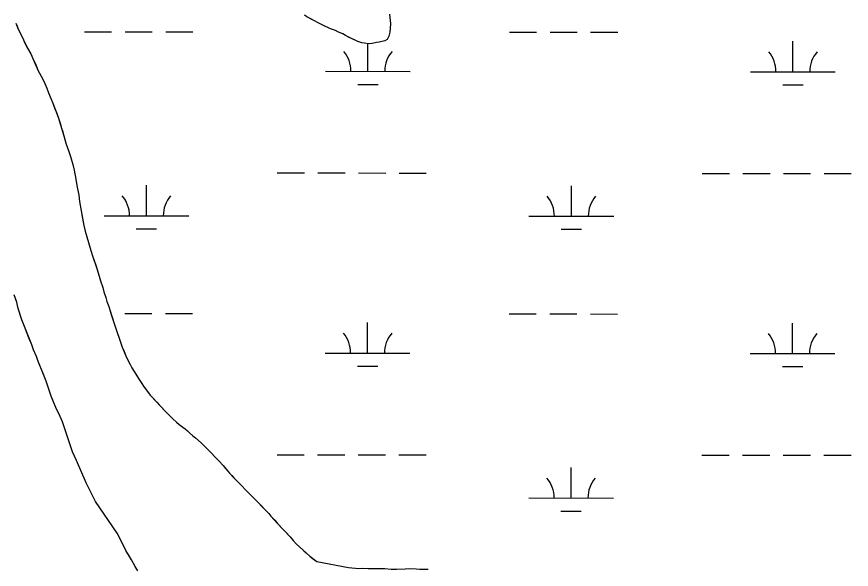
# Model space of a CAD drawing. Extents: x 3148686 to 3186545, y 916144 to 941516.
# Drawn here: x 3154083 to 3155068, y 938485 to 939137 of the extents above; entities that cross this region are included whole.
import ezdxf

# ---------------------------------------------------------------- set-up
doc = ezdxf.new("R2010")
doc.units = 0
for name, color, linetype in [('V-SITE-VEGE', 7, 'Continuous'), ('V-TOPO-SHOR', 7, 'Continuous'), ('V-WETL-SWMP', 7, 'Continuous')]:
    doc.layers.add(name, color=color, linetype=linetype)

msp = doc.modelspace()

# ---------------------------------------------------------------- linework, layer by layer
at = {"layer": 'V-SITE-VEGE'}
for p, q in [((3154433.48, 939132.47), (3154425.23, 939137.09)), ((3154439.27, 939129.57), (3154433.48, 939132.47)), ((3154522.66, 939139.88), (3154523.63, 939132.62)), ((3154523.63, 939132.62), (3154523.84, 939129)), ((3154081.47, 939129.58), (3154084.39, 939122.53)), ((3154084.39, 939122.53), (3154086.29, 939118.78)), ((3154443.95, 939126.98), (3154439.27, 939129.57)), ((3154453.33, 939122.89), (3154443.95, 939126.98)), ((3154459.13, 939120.83), (3154453.33, 939122.89)), ((3154462.7, 939118.81), (3154459.13, 939120.83)), ((3154523.72, 939123.16), (3154523.08, 939119)), ((3154523.84, 939129), (3154523.72, 939123.16)), ((3154086.29, 939118.78), (3154090.48, 939109.73)), ((3154467.67, 939116.77), (3154462.7, 939118.81)), ((3154470.97, 939114.75), (3154467.67, 939116.77)), ((3154477.86, 939111.28), (3154470.97, 939114.75)), ((3154485.58, 939107.78), (3154477.86, 939111.28)), ((3154522.15, 939114.29), (3154520.12, 939110.16)), ((3154523.08, 939119), (3154522.15, 939114.29)), ((3154090.48, 939109.73), (3154095.32, 939100.01)), ((3154490, 939106.3), (3154485.58, 939107.78)), ((3154493.05, 939105.69), (3154490, 939106.3)), ((3154498.88, 939105.01), (3154493.05, 939105.69)), ((3154502.5, 939105.5), (3154498.88, 939105.01)), ((3154507.53, 939106.51), (3154502.5, 939105.5)), ((3154510.6, 939107.01), (3154507.53, 939106.51)), ((3154517.31, 939108.54), (3154510.6, 939107.01)), ((3154520.12, 939110.16), (3154517.31, 939108.54)), ((3154095.32, 939100.01), (3154099.12, 939093.15)), ((3154099.12, 939093.15), (3154101.63, 939087.86)), ((3154101.63, 939087.86), (3154108.12, 939073.3)), ((3154108.12, 939073.3), (3154112.97, 939064.23)), ((3154112.97, 939064.23), (3154115.7, 939058.28)), ((3154115.7, 939058.28), (3154118.2, 939052.54)), ((3154118.2, 939052.54), (3154120.29, 939047.25)), ((3154120.29, 939047.25), (3154123.42, 939039.76)), ((3154123.42, 939039.76), (3154125.07, 939035.13)), ((3154125.07, 939035.13), (3154131.74, 939018.38)), ((3154131.74, 939018.38), (3154138.08, 938996.61)), ((3154138.08, 938996.61), (3154141.16, 938986.7)), ((3154141.16, 938986.7), (3154144.27, 938978.12)), ((3154144.27, 938978.12), (3154146.12, 938972.18)), ((3154146.12, 938972.18), (3154148.78, 938962.72)), ((3154148.78, 938962.72), (3154150.39, 938955.91)), ((3154150.39, 938955.91), (3154152.58, 938945.15)), ((3154152.58, 938945.15), (3154153.75, 938937.69)), ((3154153.75, 938937.69), (3154155.92, 938926.28)), ((3154155.92, 938926.28), (3154156.87, 938918.83)), ((3154156.87, 938918.83), (3154158.62, 938907.86)), ((3154158.62, 938907.86), (3154161.99, 938890.52)), ((3154161.99, 938890.52), (3154163.6, 938883.71)), ((3154163.6, 938883.71), (3154169.93, 938861.06)), ((3154169.93, 938861.06), (3154171.99, 938854.68)), ((3154171.99, 938854.68), (3154177.38, 938839.7)), ((3154177.38, 938839.7), (3154179.83, 938830.91)), ((3154179.83, 938830.91), (3154181.46, 938825.41)), ((3154181.46, 938825.41), (3154184.15, 938817.48)), ((3154184.15, 938817.48), (3154185.58, 938812.42)), ((3154082.56, 938800.04), (3154079.45, 938808.63)), ((3154185.58, 938812.42), (3154187.85, 938805.38)), ((3154187.85, 938805.38), (3154189.07, 938800.98)), ((3154083.98, 938794.11), (3154082.56, 938800.04)), ((3154189.07, 938800.98), (3154191.35, 938794.82)), ((3154084.99, 938790.37), (3154083.98, 938794.11)), ((3154088.71, 938779.15), (3154084.99, 938790.37)), ((3154191.35, 938794.82), (3154192.37, 938791.08)), ((3154192.37, 938791.08), (3154197.73, 938775.01)), ((3154100.36, 938749.62), (3154088.71, 938779.15)), ((3154197.73, 938775.01), (3154199.58, 938768.85)), ((3154199.58, 938768.85), (3154201.24, 938764.23)), ((3154201.24, 938764.23), (3154203.51, 938757.4)), ((3154203.51, 938757.4), (3154205.17, 938753)), ((3154102.44, 938743.89), (3154100.36, 938749.62)), ((3154205.17, 938753), (3154207.23, 938746.83)), ((3154207.23, 938746.83), (3154211.62, 938736.69)), ((3154105.77, 938735.73), (3154102.44, 938743.89)), ((3154211.62, 938736.69), (3154216.45, 938726.31)), ((3154107.43, 938731.11), (3154105.77, 938735.73)), ((3154109.94, 938725.15), (3154107.43, 938731.11)), ((3154112.03, 938720.74), (3154109.94, 938725.15)), ((3154117.22, 938706.64), (3154112.03, 938720.74)), ((3154216.45, 938726.31), (3154218.55, 938722.33)), ((3154218.55, 938722.33), (3154227.02, 938708.61)), ((3154227.02, 938708.61), (3154229.58, 938705.06)), ((3154120.53, 938697.18), (3154117.22, 938706.64)), ((3154123.43, 938689.24), (3154120.53, 938697.18)), ((3154229.58, 938705.06), (3154233.19, 938699.52)), ((3154233.19, 938699.52), (3154235.73, 938695.97)), ((3154129.47, 938673.82), (3154123.43, 938689.24)), ((3154235.73, 938695.97), (3154240, 938690.42)), ((3154240, 938690.42), (3154248.14, 938681.95)), ((3154248.14, 938681.95), (3154257.56, 938671.7)), ((3154132.62, 938667.63), (3154129.47, 938673.82)), ((3154136.6, 938658.81), (3154132.62, 938667.63)), ((3154257.56, 938671.7), (3154264.2, 938665.01)), ((3154148.33, 938623.37), (3154136.6, 938658.81)), ((3154264.2, 938665.01), (3154266.77, 938662.12)), ((3154266.77, 938662.12), (3154271.29, 938658.31)), ((3154271.29, 938658.31), (3154274.29, 938655.63)), ((3154274.29, 938655.63), (3154281.41, 938650.46)), ((3154281.41, 938650.46), (3154284.21, 938648.21)), ((3154284.21, 938648.21), (3154286.56, 938645.98)), ((3154286.56, 938645.98), (3154290.65, 938642.4)), ((3154290.65, 938642.4), (3154293.66, 938639.94)), ((3154293.66, 938639.94), (3154300.32, 938634.12)), ((3154300.32, 938634.12), (3154307.83, 938626.53)), ((3154153.15, 938613), (3154148.33, 938623.37)), ((3154307.83, 938626.53), (3154311.9, 938622.74)), ((3154311.9, 938622.74), (3154317.46, 938616.5)), ((3154164.69, 938586.75), (3154153.15, 938613)), ((3154317.46, 938616.5), (3154321.11, 938612.71)), ((3154321.11, 938612.71), (3154326.24, 938607.14)), ((3154326.24, 938607.14), (3154331.8, 938600.69)), ((3154331.8, 938600.69), (3154333.93, 938598.03)), ((3154333.93, 938598.03), (3154339.08, 938592.67)), ((3154339.08, 938592.67), (3154345.08, 938586.65)), ((3154175.5, 938564.8), (3154164.69, 938586.75)), ((3154345.08, 938586.65), (3154356.43, 938574.84)), ((3154356.43, 938574.84), (3154367.15, 938564.13)), ((3154201.11, 938527.42), (3154175.5, 938564.8)), ((3154367.15, 938564.13), (3154380.22, 938550.53)), ((3154380.22, 938550.53), (3154382.78, 938547.41)), ((3154382.78, 938547.41), (3154390.7, 938538.73)), ((3154390.7, 938538.73), (3154405.47, 938522.91)), ((3154211.64, 938506.87), (3154201.11, 938527.42)), ((3154405.47, 938522.91), (3154409.1, 938518.68)), ((3154409.1, 938518.68), (3154412.74, 938514.9)), ((3154412.74, 938514.9), (3154416.39, 938511.32)), ((3154416.39, 938511.32), (3154428.63, 938500.15)), ((3154218.2, 938495.81), (3154211.64, 938506.87)), ((3154428.63, 938500.15), (3154436.98, 938493.68)), ((3154222.42, 938488.08), (3154218.2, 938495.81)), ((3154436.98, 938493.68), (3154474.38, 938486.79)), ((3154225.59, 938482.76), (3154222.42, 938488.08)), ((3154474.38, 938486.79), (3154486.6, 938485.79)), ((3154486.6, 938485.79), (3154491.13, 938486.2)), ((3154491.13, 938486.2), (3154497.47, 938485.7)), ((3154497.47, 938485.7), (3154517.4, 938485.53)), ((3154517.4, 938485.53), (3154524.64, 938485.02)), ((3154524.64, 938485.02), (3154530.98, 938484.97)), ((3154530.98, 938484.97), (3154541.4, 938485.34)), ((3154541.4, 938485.34), (3154546.84, 938485.75)), ((3154546.84, 938485.75), (3154554.54, 938485.23)), ((3154554.54, 938485.23), (3154558.61, 938484.75)), ((3154558.61, 938484.75), (3154568.57, 938484.66))]:
    msp.add_line(p, q, dxfattribs=at)
at = {"layer": 'V-TOPO-SHOR'}
for points in [[(3154522.66, 939139.88), (3154523.63, 939132.62), (3154523.84, 939129), (3154523.72, 939123.16), (3154523.08, 939119), (3154522.15, 939114.29), (3154520.12, 939110.16), (3154517.31, 939108.54), (3154510.6, 939107.01), (3154507.53, 939106.51), (3154502.5, 939105.5), (3154498.88, 939105.01), (3154493.05, 939105.69), (3154490, 939106.3), (3154485.58, 939107.78), (3154482.27, 939109.24), (3154477.86, 939111.28), (3154475.1, 939112.72), (3154470.97, 939114.75), (3154467.67, 939116.77), (3154462.7, 939118.81), (3154459.13, 939120.83), (3154453.33, 939122.89), (3154443.95, 939126.98), (3154439.27, 939129.57), (3154433.48, 939132.47), (3154429.91, 939134.49), (3154425.23, 939137.09), (3154422.49, 939139.09)], [(3154081.47, 939129.58), (3154082.93, 939126.06), (3154084.39, 939122.53), (3154086.29, 939118.78), (3154089.02, 939113.03), (3154090.48, 939109.73), (3154092.38, 939105.97), (3154095.32, 939100.01), (3154099.12, 939093.15), (3154101.63, 939087.86), (3154105.4, 939079.47), (3154108.12, 939073.3), (3154112.97, 939064.23), (3154115.7, 939058.28), (3154118.2, 939052.54), (3154120.29, 939047.25), (3154123.42, 939039.76), (3154125.07, 939035.13), (3154127.78, 939028.3), (3154129.45, 939024.11), (3154131.74, 939018.38), (3154132.76, 939014.86), (3154134.19, 939010.02), (3154135.22, 939006.5), (3154136.86, 939001), (3154138.08, 938996.61), (3154139.52, 938991.99), (3154141.16, 938986.7), (3154144.27, 938978.12), (3154146.12, 938972.18), (3154148.78, 938962.72), (3154150.39, 938955.91), (3154152.58, 938945.15), (3154153.75, 938937.69), (3154155.92, 938926.28), (3154156.87, 938918.83), (3154158.62, 938907.86), (3154160.01, 938900.83), (3154161.99, 938890.52), (3154163.6, 938883.71), (3154167.28, 938870.51), (3154169.93, 938861.06), (3154171.99, 938854.68), (3154176.34, 938842.56), (3154177.38, 938839.7), (3154179.83, 938830.91), (3154181.46, 938825.41)], [(3154181.46, 938825.41), (3154184.15, 938817.48), (3154185.58, 938812.42), (3154187.85, 938805.38), (3154189.07, 938800.98), (3154191.35, 938794.82), (3154192.37, 938791.08), (3154194.23, 938785.57), (3154196.49, 938778.53), (3154197.73, 938775.01), (3154199.58, 938768.85), (3154201.24, 938764.23), (3154203.51, 938757.4), (3154205.17, 938753), (3154207.23, 938746.83), (3154208.91, 938743.08), (3154211.62, 938736.69), (3154213.51, 938732.49), (3154216.45, 938726.31), (3154218.55, 938722.33), (3154222.36, 938716.14), (3154227.02, 938708.61), (3154229.58, 938705.06), (3154233.19, 938699.52), (3154235.74, 938695.97), (3154240, 938690.42), (3154243.21, 938687.08), (3154248.14, 938681.95), (3154250.92, 938678.83), (3154253.71, 938675.93), (3154257.56, 938671.7), (3154259.92, 938669.25), (3154264.2, 938665.01), (3154266.77, 938662.12), (3154271.29, 938658.31), (3154274.29, 938655.63), (3154277.1, 938653.6), (3154281.41, 938650.46), (3154284.21, 938648.21), (3154286.56, 938645.98), (3154290.65, 938642.4), (3154293.66, 938639.94), (3154300.32, 938634.12), (3154307.83, 938626.53), (3154311.9, 938622.74), (3154317.46, 938616.5), (3154321.11, 938612.71), (3154326.24, 938607.14), (3154329.23, 938603.59), (3154331.8, 938600.69), (3154333.93, 938598.03), (3154336.51, 938595.35), (3154339.08, 938592.67), (3154345.08, 938586.65), (3154348.72, 938582.86), (3154352.58, 938578.85), (3154356.43, 938574.84), (3154362.86, 938568.37), (3154367.15, 938564.13), (3154372.94, 938558.11), (3154375.93, 938554.99), (3154380.22, 938550.53), (3154382.78, 938547.42), (3154387.28, 938542.52), (3154390.7, 938538.73), (3154396.05, 938532.94), (3154399.91, 938528.93), (3154405.47, 938522.91), (3154409.1, 938518.68), (3154412.74, 938514.9), (3154416.39, 938511.32), (3154421.55, 938506.63), (3154424.55, 938503.95), (3154428.63, 938500.15), (3154431.43, 938497.91), (3154435.95, 938494.53), (3154436.98, 938493.68)], [(3154225.59, 938482.76), (3154222.42, 938488.08), (3154218.2, 938495.81), (3154215.45, 938500.46), (3154211.64, 938506.87), (3154209.54, 938511.07), (3154206.38, 938517.26), (3154203.85, 938522.12), (3154201.11, 938527.42), (3154175.5, 938564.8), (3154173.19, 938569.44), (3154164.69, 938586.75), (3154153.15, 938613), (3154148.33, 938623.37), (3154143.2, 938638.78), (3154136.6, 938658.81), (3154132.62, 938667.63), (3154129.47, 938673.82), (3154125.72, 938683.29), (3154123.43, 938689.24), (3154120.53, 938697.17), (3154117.22, 938706.64), (3154115.77, 938710.61), (3154113.9, 938715.67), (3154112.03, 938720.74), (3154109.94, 938725.15), (3154107.43, 938731.11), (3154105.77, 938735.73), (3154102.44, 938743.89), (3154100.36, 938749.62), (3154097.86, 938755.79), (3154094.33, 938765.04), (3154091.83, 938771.22), (3154088.71, 938779.15), (3154087.05, 938783.99), (3154084.99, 938790.37), (3154083.98, 938794.11), (3154082.56, 938800.04), (3154081.11, 938804.01)], [(3154436.98, 938493.68), (3154474.38, 938486.79), (3154486.6, 938485.79), (3154491.13, 938486.2), (3154497.47, 938485.7), (3154517.4, 938485.53), (3154524.64, 938485.02), (3154530.98, 938484.97), (3154541.4, 938485.34), (3154546.84, 938485.75), (3154554.54, 938485.23), (3154558.61, 938484.75), (3154568.57, 938484.66)]]:
    msp.add_lwpolyline(points, dxfattribs=at)
at = {"layer": 'V-WETL-SWMP'}
for p, q in [((3154162.52, 939119.41), (3154194.52, 939119.37)), ((3154210.52, 939119.36), (3154242.52, 939119.32)), ((3154258.52, 939119.31), (3154290.52, 939119.27)), ((3154664.42, 939118.88), (3154696.42, 939118.84)), ((3154712.42, 939118.83), (3154744.42, 939118.79)), ((3154760.42, 939118.78), (3154792.42, 939118.74)), ((3154497.31, 939072.62), (3154497.34, 939105.19)), ((3154999.22, 939072.09), (3154999.26, 939108.09)), ((3154447.31, 939072.68), (3154547.31, 939072.57)), ((3154949.22, 939072.15), (3155049.22, 939072.04)), ((3154485.29, 939057.21), (3154509.29, 939057.18)), ((3154987.2, 939056.68), (3155011.2, 939056.65)), ((3154390.34, 938952.67), (3154422.34, 938952.63)), ((3154438.34, 938952.61), (3154470.34, 938952.58)), ((3154486.34, 938952.56), (3154518.34, 938952.53)), ((3154534.34, 938952.51), (3154566.34, 938952.48)), ((3154892.25, 938952.14), (3154924.25, 938952.1)), ((3154940.25, 938952.09), (3154972.25, 938952.05)), ((3154988.25, 938952.04), (3155020.25, 938952)), ((3155036.25, 938951.98), (3155068.25, 938951.95)), ((3154235.69, 938902.09), (3154235.73, 938938.09)), ((3154737.6, 938901.56), (3154737.64, 938937.56)), ((3154185.69, 938902.14), (3154285.69, 938902.03)), ((3154687.6, 938901.61), (3154787.6, 938901.5)), ((3154223.68, 938886.67), (3154247.68, 938886.64)), ((3154725.59, 938886.14), (3154749.59, 938886.11)), ((3154193.85, 938786.7), (3154194.16, 938786.7)), ((3154210.16, 938786.68), (3154242.16, 938786.65)), ((3154258.16, 938786.63), (3154290.16, 938786.6)), ((3154664.07, 938786.2), (3154696.07, 938786.17)), ((3154712.07, 938786.15), (3154744.07, 938786.12)), ((3154760.07, 938786.1), (3154792.07, 938786.07)), ((3154496.96, 938739.95), (3154497, 938775.95)), ((3154998.87, 938739.42), (3154998.91, 938775.42)), ((3154446.96, 938740), (3154546.96, 938739.9)), ((3154948.87, 938739.47), (3155048.87, 938739.37)), ((3154484.94, 938724.53), (3154508.94, 938724.5)), ((3154986.85, 938724), (3155010.85, 938723.98)), ((3154389.99, 938619.99), (3154421.99, 938619.96)), ((3154437.99, 938619.94), (3154469.99, 938619.91)), ((3154485.99, 938619.89), (3154517.99, 938619.86)), ((3154533.99, 938619.84), (3154565.99, 938619.8)), ((3154891.9, 938619.46), (3154923.9, 938619.43)), ((3154939.9, 938619.41), (3154971.9, 938619.38)), ((3154987.9, 938619.36), (3155019.9, 938619.33)), ((3155035.9, 938619.31), (3155067.9, 938619.28)), ((3154737.25, 938568.88), (3154737.29, 938604.88)), ((3154687.25, 938568.94), (3154787.25, 938568.83)), ((3154725.24, 938553.46), (3154749.24, 938553.44))]:
    msp.add_line(p, q, dxfattribs=at)
for points in [[(3154522.66, 939139.88), (3154523.63, 939132.62), (3154523.84, 939129), (3154523.72, 939123.16), (3154523.08, 939119), (3154522.15, 939114.29), (3154520.12, 939110.16), (3154517.31, 939108.54), (3154510.6, 939107.01), (3154507.53, 939106.51), (3154502.5, 939105.5), (3154498.88, 939105.01), (3154493.05, 939105.69), (3154490, 939106.3), (3154485.58, 939107.78), (3154482.27, 939109.24), (3154477.86, 939111.28), (3154475.1, 939112.72), (3154470.97, 939114.75), (3154467.67, 939116.77), (3154462.7, 939118.81), (3154459.13, 939120.83), (3154453.33, 939122.89), (3154443.95, 939126.98), (3154439.27, 939129.57), (3154433.48, 939132.47), (3154429.91, 939134.49), (3154425.23, 939137.09)], [(3154081.47, 939129.58), (3154084.39, 939122.53), (3154086.29, 939118.77), (3154089.02, 939113.04), (3154090.48, 939109.73), (3154092.37, 939105.97), (3154095.32, 939100.01), (3154099.12, 939093.15), (3154101.63, 939087.86), (3154105.4, 939079.47), (3154108.12, 939073.3), (3154112.97, 939064.23), (3154115.7, 939058.28), (3154118.21, 939052.54), (3154120.29, 939047.25), (3154123.42, 939039.76), (3154125.07, 939035.13), (3154127.78, 939028.3), (3154129.45, 939024.11), (3154131.74, 939018.38), (3154132.76, 939014.86), (3154134.19, 939010.02), (3154135.22, 939006.5), (3154136.86, 939001), (3154138.08, 938996.61), (3154141.16, 938986.7), (3154144.27, 938978.12), (3154146.12, 938972.17), (3154148.78, 938962.72), (3154150.39, 938955.91), (3154152.58, 938945.15), (3154153.75, 938937.69), (3154155.92, 938926.28), (3154156.87, 938918.83), (3154158.62, 938907.86), (3154160.01, 938900.83), (3154161.99, 938890.52), (3154163.6, 938883.71), (3154167.28, 938870.51), (3154169.93, 938861.06), (3154171.99, 938854.68), (3154176.34, 938842.56), (3154177.38, 938839.7), (3154179.83, 938830.91), (3154181.46, 938825.41), (3154184.15, 938817.48), (3154185.58, 938812.42), (3154187.85, 938805.38), (3154189.07, 938800.98), (3154191.35, 938794.82), (3154192.37, 938791.08), (3154194.23, 938785.57), (3154196.49, 938778.53), (3154197.74, 938775.01), (3154199.58, 938768.85), (3154201.24, 938764.23), (3154203.51, 938757.4), (3154205.17, 938753), (3154207.23, 938746.83), (3154208.91, 938743.08), (3154211.62, 938736.69), (3154213.51, 938732.49), (3154216.45, 938726.31), (3154218.55, 938722.33), (3154222.36, 938716.14), (3154227.02, 938708.61), (3154229.58, 938705.06), (3154233.19, 938699.52), (3154235.74, 938695.97), (3154240, 938690.42), (3154248.14, 938681.95), (3154250.92, 938678.83), (3154253.71, 938675.93), (3154257.56, 938671.7), (3154259.92, 938669.25), (3154264.2, 938665.01), (3154266.77, 938662.12), (3154271.29, 938658.31), (3154274.29, 938655.63), (3154277.1, 938653.6), (3154281.41, 938650.46), (3154284.2, 938648.21), (3154286.57, 938645.98), (3154290.65, 938642.4), (3154293.66, 938639.94), (3154300.32, 938634.12), (3154307.83, 938626.53), (3154311.9, 938622.73), (3154317.47, 938616.5), (3154321.11, 938612.71), (3154326.24, 938607.14), (3154329.23, 938603.59), (3154331.8, 938600.69), (3154333.93, 938598.03), (3154339.08, 938592.67), (3154345.08, 938586.65), (3154356.43, 938574.84), (3154362.86, 938568.37), (3154367.15, 938564.13), (3154380.22, 938550.53), (3154382.78, 938547.42), (3154387.27, 938542.52), (3154390.7, 938538.73), (3154396.05, 938532.94), (3154399.9, 938528.93), (3154405.47, 938522.91), (3154409.1, 938518.69), (3154412.74, 938514.9), (3154416.39, 938511.32), (3154421.55, 938506.63), (3154424.55, 938503.95), (3154428.63, 938500.15), (3154431.43, 938497.91), (3154435.95, 938494.54), (3154436.98, 938493.68), (3154474.38, 938486.79), (3154486.6, 938485.79), (3154491.13, 938486.2), (3154497.47, 938485.7), (3154517.4, 938485.53), (3154524.64, 938485.02), (3154530.98, 938484.97), (3154541.4, 938485.34), (3154546.84, 938485.75), (3154554.53, 938485.23), (3154558.61, 938484.74), (3154568.57, 938484.66)], [(3154225.59, 938482.76), (3154222.41, 938488.07), (3154218.2, 938495.81), (3154215.45, 938500.46), (3154211.64, 938506.87), (3154209.53, 938511.07), (3154206.38, 938517.26), (3154203.85, 938522.12), (3154201.11, 938527.42), (3154175.5, 938564.8), (3154173.19, 938569.44), (3154164.69, 938586.75), (3154153.15, 938613), (3154148.33, 938623.37), (3154143.2, 938638.78), (3154136.6, 938658.81), (3154132.62, 938667.63), (3154129.47, 938673.82), (3154125.72, 938683.29), (3154123.43, 938689.24), (3154120.53, 938697.17), (3154117.22, 938706.64), (3154115.77, 938710.61), (3154112.03, 938720.74), (3154109.94, 938725.15), (3154107.43, 938731.11), (3154105.77, 938735.73), (3154102.44, 938743.89), (3154100.36, 938749.62), (3154097.86, 938755.79), (3154094.33, 938765.04), (3154091.83, 938771.21), (3154088.71, 938779.15), (3154087.05, 938783.99), (3154084.99, 938790.37), (3154083.98, 938794.11), (3154082.56, 938800.04), (3154081.11, 938804.01)]]:
    msp.add_lwpolyline(points, dxfattribs=at)
for centre, start, end in [((3154442.07, 939073.16), 359.16781, 40.71147), ((3154552.55, 939073.04), 139.1678, 180.71146), ((3154943.98, 939072.63), 359.16781, 40.71147), ((3155054.46, 939072.51), 139.1678, 180.71146), ((3154180.45, 938902.62), 359.16781, 40.71147), ((3154290.94, 938902.5), 139.1678, 180.71146), ((3154682.36, 938902.09), 359.16781, 40.71147), ((3154792.85, 938901.97), 139.1678, 180.71146), ((3154441.72, 938740.48), 359.16781, 40.71147), ((3154552.2, 938740.37), 139.1678, 180.71146), ((3154943.63, 938739.95), 359.16781, 40.71147), ((3155054.11, 938739.84), 139.1678, 180.71146), ((3154682.01, 938569.42), 359.16781, 40.71147), ((3154792.5, 938569.3), 139.1678, 180.71146)]:
    msp.add_arc(centre, 35.25, start, end, dxfattribs=at)

doc.saveas('drawing.dxf')
